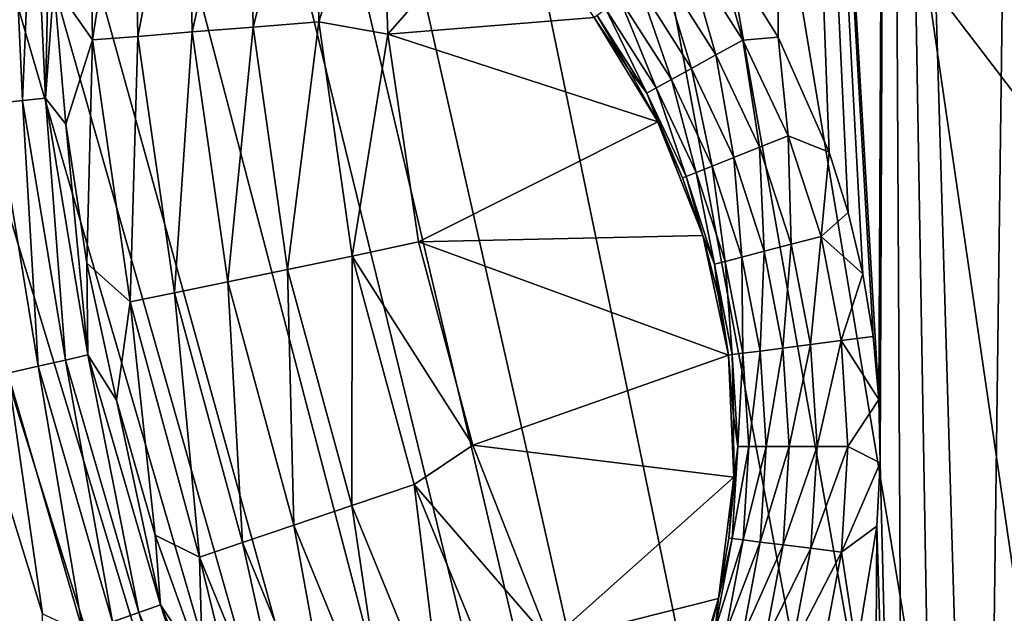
# Model space of a CAD drawing. Header units: metres. Extents: x -206 to 75, y -104 to 104.
# Tile 1052 of 1056: x -59.13 to -52.38, y 38.89 to 42.95. Entities that reach past the tile are written whole.
import ezdxf

# ---------------------------------------------------------------- set-up
doc = ezdxf.new("R2010")
doc.units = ezdxf.units.M
doc.layers.add('solid_01_1-CONSUMER_THERM_B_125288', color=7, linetype='CONTINUOUS')

msp = doc.modelspace()

# ---------------------------------------------------------------- linework, layer by layer
at = {"layer": 'solid_01_1-CONSUMER_THERM_B_125288'}
for points in [[(-37.64893, 67.310463), (-65.493088, -75.014526), (-65.514557, 74.985474)], [(-37.64893, 67.310463), (-37.75058, 66.766258), (-65.493088, -75.014526)], [(-37.75058, 66.766258), (-37.7505, 66.212639), (-65.493088, -75.014526)], [(-37.7505, 66.212639), (-37.731541, -66.233742), (-65.493088, -75.014526)], [(-54.604618, 63.590931, 75.400002), (-55.875881, 63.500595, 75.400002), (-46.600052, -0.008495, 75.400002)], [(-54.604618, 63.590931, 75.400002), (-46.602749, 37.591507, 75.400002), (-46.512596, 38.862782, 75.400002)], [(-54.604618, 63.590931, 75.400002), (-46.600052, -0.008495, 75.400002), (-46.602749, 37.591507, 75.400002)], [(-54.604618, 63.590931, 75.400002), (-46.512596, 38.862782, 75.400002), (-46.24081, 40.118778, 75.400002)], [(-54.604618, 63.590931, 75.400002), (-46.24081, 40.118778, 75.400002), (-46.037888, 40.730366, 75.400002)], [(-54.604618, 63.590931, 75.400002), (-46.037888, 40.730366, 75.400002), (-45.791878, 41.325542, 75.400002)], [(-54.604618, 63.590931, 75.400002), (-45.791878, 41.325542, 75.400002), (-45.176342, 42.454315, 75.400002)], [(-54.604618, 63.590931, 75.400002), (-45.176342, 42.454315, 75.400002), (-44.405849, 43.484329, 75.400002)], [(-55.875881, 63.500595, 75.400002), (-57.13184, 63.228626, 75.400002), (-46.600052, -0.008495, 75.400002)], [(-57.13184, 63.228626, 75.400002), (-57.743397, 63.02562, 75.400002), (-46.600052, -0.008495, 75.400002)], [(-57.743397, 63.02562, 75.400002), (-58.338539, 62.779522, 75.400002), (-46.600052, -0.008495, 75.400002)], [(-58.338539, 62.779522, 75.400002), (-59.467224, 62.163826, 75.400002), (-46.600052, -0.008495, 75.400002)], [(-59.467224, 62.163826, 75.400002), (-60.497128, 61.393181, 75.400002), (-46.600052, -0.008495, 75.400002)], [(-60.497128, 61.393181, 75.400002), (-60.968388, 60.95443, 75.400002), (-46.600052, -0.008495, 75.400002)], [(-60.968388, 60.95443, 75.400002), (-61.40707, 60.483109, 75.400002), (-46.600052, -0.008495, 75.400002)], [(-61.40707, 60.483109, 75.400002), (-62.177567, 59.453091, 75.400002), (-46.600052, -0.008495, 75.400002)], [(-62.177567, 59.453091, 75.400002), (-62.793098, 58.324318, 75.400002), (-46.600052, -0.008495, 75.400002)], [(-62.793098, 58.324318, 75.400002), (-63.039112, 57.729141, 75.400002), (-46.600052, -0.008495, 75.400002)], [(-63.039112, 57.729141, 75.400002), (-63.242031, 57.117554, 75.400002), (-46.600052, -0.008495, 75.400002)], [(-63.242031, 57.117554, 75.400002), (-63.513821, 55.861557, 75.400002), (-46.600052, -0.008495, 75.400002)], [(-63.513821, 55.861557, 75.400002), (-63.60397, 54.590282, 75.400002), (-46.600052, -0.008495, 75.400002)], [(-52.248238, 54.681129, 13.5), (-53.177639, 53.994682, 13.5), (-52.535599, 32.453663, 13.5)], [(-52.248238, 54.681129, 13.5), (-52.535599, 32.453663, 13.5), (-43.500061, 23.418135, 13.5)], [(-63.60397, 54.590282, 75.400002), (-63.600052, -0.009716, 75.400002), (-46.600052, -0.008495, 75.400002)], [(-48.602749, 37.591362, 72.400002), (-61.602749, 37.590427, 72.400002), (-61.60397, 54.590427, 72.400002)], [(-48.524323, 38.903294, 72.400002), (-48.602749, 37.591362, 72.400002), (-61.60397, 54.590427, 72.400002)], [(-48.290142, 40.195915, 72.400002), (-48.524323, 38.903294, 72.400002), (-61.60397, 54.590427, 72.400002)], [(-47.903385, 41.451824, 72.400002), (-48.290142, 40.195915, 72.400002), (-61.60397, 54.590427, 72.400002)], [(-47.369598, 42.652645, 72.400002), (-47.903385, 41.451824, 72.400002), (-61.60397, 54.590427, 72.400002)], [(-46.696686, 43.780872, 72.400002), (-47.369598, 42.652645, 72.400002), (-61.60397, 54.590427, 72.400002)], [(-53.177639, 53.994682, 13.5), (-53.994709, 53.177628, 13.5), (-53.24271, 40.351906, 13.5)], [(-53.177639, 53.994682, 13.5), (-53.24271, 40.351906, 13.5), (-53.234608, 39.918453, 13.5)], [(-53.177639, 53.994682, 13.5), (-53.234608, 39.918453, 13.5), (-53.066238, 33.079536, 13.5)], [(-53.177639, 53.994682, 13.5), (-52.81263, 32.754345, 13.5), (-52.535599, 32.453663, 13.5)], [(-53.177639, 53.994682, 13.5), (-53.066238, 33.079536, 13.5), (-52.81263, 32.754345, 13.5)], [(-53.994709, 53.177628, 13.5), (-54.384792, 43.557041, 13.5), (-53.932655, 42.83371, 13.5)], [(-53.994709, 53.177628, 13.5), (-53.282135, 40.784016, 13.5), (-53.24271, 40.351906, 13.5)], [(-53.994709, 53.177628, 13.5), (-53.352684, 41.212154, 13.5), (-53.282135, 40.784016, 13.5)], [(-53.994709, 53.177628, 13.5), (-53.453888, 41.633713, 13.5), (-53.352684, 41.212154, 13.5)], [(-53.994709, 53.177628, 13.5), (-53.585003, 42.046124, 13.5), (-53.453888, 41.633713, 13.5)], [(-53.994709, 53.177628, 13.5), (-53.932655, 42.83371, 13.5), (-53.585003, 42.046124, 13.5)], [(-58.89526, 43.194992, 2.071429), (-58.629314, 42.814491, 2.474663), (-58.662514, 44.626186, 2.474663)], [(-58.662514, 44.626186, 2.474663), (-58.629314, 42.814491, 2.474663), (-58.351322, 44.612644, 2.826262)], [(-58.629314, 42.814491, 2.474663), (-58.318829, 42.839428, 2.826262), (-58.351322, 44.612644, 2.826262)], [(-58.351322, 44.612644, 2.826262), (-58.318829, 42.839428, 2.826262), (-57.979919, 44.596481, 3.113388)], [(-58.318829, 42.839428, 2.826262), (-57.948265, 42.869186, 3.113388), (-57.979919, 44.596481, 3.113388)], [(-57.979919, 44.596481, 3.113388), (-57.948265, 42.869186, 3.113388), (-57.561409, 44.57827, 3.325905)], [(-57.948265, 42.869186, 3.113388), (-57.530704, 42.902721, 3.325905), (-57.561409, 44.57827, 3.325905)], [(-57.561409, 44.57827, 3.325905), (-57.530704, 42.902721, 3.325905), (-57.110573, 44.558651, 3.45631)], [(-57.530704, 42.902721, 3.325905), (-57.080887, 42.938847, 3.45631), (-57.110573, 44.558651, 3.45631)], [(-57.110573, 44.558651, 3.45631), (-57.080887, 42.938847, 3.45631), (-56.65398, 44.292084, 3.5)], [(-57.080887, 42.938847, 3.45631), (-56.606663, 42.854305, 3.5), (-56.65398, 44.292084, 3.5)], [(-55.748428, 43.832836, 3.5), (-56.65398, 44.292084, 3.5), (-56.606663, 42.854305, 3.5)], [(-59.299854, 42.379322, 1.599859), (-59.110428, 42.399261, 1.720235), (-59.192383, 44.198376, 1.720235)], [(-59.192383, 44.198376, 1.720235), (-59.110428, 42.399261, 1.720235), (-59.03371, 44.196182, 1.8802)], [(-59.110428, 42.399261, 1.720235), (-58.952614, 42.415871, 1.8802), (-59.03371, 44.196182, 1.8802)], [(-59.03371, 44.196182, 1.8802), (-58.952614, 42.415871, 1.8802), (-58.915455, 44.156086, 2.071429)], [(-58.952614, 42.415871, 1.8802), (-58.89526, 43.194992, 2.071429), (-58.915455, 44.156086, 2.071429)], [(-55.748428, 43.832836, 3.5), (-56.606663, 42.854305, 3.5), (-55.192856, 42.967945, 3.5)], [(-54.564522, 43.425842, 13.474928), (-54.174774, 42.813915, 13.474959), (-54.384792, 43.557041, 13.5)], [(-54.174774, 42.813915, 13.474959), (-53.932655, 42.83371, 13.5), (-54.384792, 43.557041, 13.5)], [(-54.360031, 42.711716, 13.400932), (-54.564522, 43.425842, 13.474928), (-54.7355, 43.301239, 13.400871)], [(-54.360031, 42.711716, 13.400932), (-54.174774, 42.813915, 13.474959), (-54.564522, 43.425842, 13.474928)], [(-54.526196, 42.620052, 13.281639), (-54.7355, 43.301239, 13.400871), (-54.888855, 43.189484, 13.281551)], [(-54.526196, 42.620052, 13.281639), (-54.360031, 42.711716, 13.400932), (-54.7355, 43.301239, 13.400871)], [(-58.952614, 42.415871, 1.8802), (-58.813156, 42.237194, 2.071429), (-58.89526, 43.194992, 2.071429)], [(-58.89526, 43.194992, 2.071429), (-58.813156, 42.237194, 2.071429), (-58.629314, 42.814491, 2.474663)], [(-54.664921, 42.543526, 13.123073), (-54.888855, 43.189484, 13.281551), (-55.016876, 43.096188, 13.122963)], [(-54.664921, 42.543526, 13.123073), (-54.526196, 42.620052, 13.281639), (-54.888855, 43.189484, 13.281551)], [(-54.769234, 42.485981, 12.933201), (-55.016876, 43.096188, 13.122963), (-55.113136, 43.026039, 12.933075)], [(-54.769234, 42.485981, 12.933201), (-54.664921, 42.543526, 13.123073), (-55.016876, 43.096188, 13.122963)], [(-54.758389, 42.252895, 3.5), (-55.192856, 42.967945, 3.5), (-56.606663, 42.854305, 3.5)], [(-55.172794, 42.982563, 12.721427), (-55.192856, 42.967945, 12.5), (-54.960629, 42.619507, 12.5)], [(-54.758389, 42.252895, 3.5), (-55.192856, 42.967945, 12.5), (-55.192856, 42.967945, 3.5)], [(-54.758389, 42.252895, 3.5), (-54.960629, 42.619507, 12.5), (-55.192856, 42.967945, 12.5)], [(-55.113136, 43.026039, 12.933075), (-55.172794, 42.982563, 12.721427), (-54.833897, 42.45031, 12.721563)], [(-54.833897, 42.45031, 12.721563), (-55.172794, 42.982563, 12.721427), (-54.960629, 42.619507, 12.5)], [(-54.769234, 42.485981, 12.933201), (-55.113136, 43.026039, 12.933075), (-54.833897, 42.45031, 12.721563)], [(-57.948265, 42.869186, 3.113388), (-57.703854, 41.158978, 3.113388), (-57.530704, 42.902721, 3.325905)], [(-57.703854, 41.158978, 3.113388), (-57.293617, 41.243748, 3.325905), (-57.530704, 42.902721, 3.325905)], [(-57.530704, 42.902721, 3.325905), (-57.293617, 41.243748, 3.325905), (-57.080887, 42.938847, 3.45631)], [(-57.293617, 41.243748, 3.325905), (-56.851688, 41.335064, 3.45631), (-57.080887, 42.938847, 3.45631)], [(-57.080887, 42.938847, 3.45631), (-56.851688, 41.335064, 3.45631), (-56.606663, 42.854305, 3.5)], [(-58.629314, 42.814491, 2.474663), (-58.372963, 41.020721, 2.474663), (-58.318829, 42.839428, 2.826262)], [(-58.372963, 41.020721, 2.474663), (-58.067921, 41.083752, 2.826262), (-58.318829, 42.839428, 2.826262)], [(-58.318829, 42.839428, 2.826262), (-58.067921, 41.083752, 2.826262), (-57.948265, 42.869186, 3.113388)], [(-58.067921, 41.083752, 2.826262), (-57.703854, 41.158978, 3.113388), (-57.948265, 42.869186, 3.113388)], [(-56.851688, 41.335064, 3.45631), (-56.396385, 41.431236, 3.5), (-56.606663, 42.854305, 3.5)], [(-54.758389, 42.252895, 3.5), (-56.606663, 42.854305, 3.5), (-56.396385, 41.431236, 3.5)], [(-54.174774, 42.813915, 13.474959), (-53.86478, 42.157948, 13.47499), (-53.932655, 42.83371, 13.5)], [(-53.86478, 42.157948, 13.47499), (-53.585003, 42.046124, 13.5), (-53.932655, 42.83371, 13.5)], [(-58.813156, 42.237194, 2.071429), (-58.669487, 41.286686, 2.071429), (-58.629314, 42.814491, 2.474663)], [(-58.669487, 41.286686, 2.071429), (-58.372963, 41.020721, 2.474663), (-58.629314, 42.814491, 2.474663)], [(-54.360031, 42.711716, 13.400932), (-54.061394, 42.079773, 13.400993), (-54.174774, 42.813915, 13.474959)], [(-54.061394, 42.079773, 13.400993), (-53.86478, 42.157948, 13.47499), (-54.174774, 42.813915, 13.474959)], [(-54.526196, 42.620052, 13.281639), (-54.237755, 42.009647, 13.281727), (-54.360031, 42.711716, 13.400932)], [(-54.237755, 42.009647, 13.281727), (-54.061394, 42.079773, 13.400993), (-54.360031, 42.711716, 13.400932)], [(-54.758389, 42.252895, 3.5), (-54.758369, 42.252865, 12.5), (-54.960629, 42.619507, 12.5)], [(-54.833897, 42.45031, 12.721563), (-54.960629, 42.619507, 12.5), (-54.758369, 42.252865, 12.5)], [(-54.664921, 42.543526, 13.123073), (-54.384995, 41.951103, 13.123182), (-54.526196, 42.620052, 13.281639)], [(-54.384995, 41.951103, 13.123182), (-54.237755, 42.009647, 13.281727), (-54.526196, 42.620052, 13.281639)], [(-54.769234, 42.485981, 12.933201), (-54.495724, 41.907074, 12.933328), (-54.664921, 42.543526, 13.123073)], [(-54.495724, 41.907074, 12.933328), (-54.384995, 41.951103, 13.123182), (-54.664921, 42.543526, 13.123073)], [(-54.769234, 42.485981, 12.933201), (-54.833897, 42.45031, 12.721563), (-54.564373, 41.879776, 12.721701)], [(-54.833897, 42.45031, 12.721563), (-54.758369, 42.252865, 12.5), (-54.587498, 41.870583, 12.5)], [(-54.564373, 41.879776, 12.721701), (-54.833897, 42.45031, 12.721563), (-54.587498, 41.870583, 12.5)], [(-54.769234, 42.485981, 12.933201), (-54.564373, 41.879776, 12.721701), (-54.495724, 41.907074, 12.933328)], [(-59.299854, 42.379322, 1.599859), (-59.001762, 40.580276, 1.599859), (-59.110428, 42.399261, 1.720235)], [(-59.209061, 40.53315, 1.525184), (-59.001762, 40.580276, 1.599859), (-59.299854, 42.379322, 1.599859)], [(-59.110428, 42.399261, 1.720235), (-58.816029, 40.622505, 1.720235), (-58.952614, 42.415871, 1.8802)], [(-59.001762, 40.580276, 1.599859), (-58.816029, 40.622505, 1.720235), (-59.110428, 42.399261, 1.720235)], [(-58.952614, 42.415871, 1.8802), (-58.661289, 40.657684, 1.8802), (-58.813156, 42.237194, 2.071429)], [(-58.816029, 40.622505, 1.720235), (-58.661289, 40.657684, 1.8802), (-58.952614, 42.415871, 1.8802)], [(-58.661289, 40.657684, 1.8802), (-58.669487, 41.286686, 2.071429), (-58.813156, 42.237194, 2.071429)], [(-54.758389, 42.252895, 3.5), (-56.396385, 41.431236, 3.5), (-54.449226, 41.475372, 3.5)], [(-54.758389, 42.252895, 3.5), (-54.449226, 41.475372, 3.5), (-54.758369, 42.252865, 12.5)], [(-54.449226, 41.475372, 3.5), (-54.587498, 41.870583, 12.5), (-54.758369, 42.252865, 12.5)], [(-54.061394, 42.079773, 13.400993), (-53.844307, 41.415367, 13.401054), (-53.86478, 42.157948, 13.47499)], [(-53.86478, 42.157948, 13.47499), (-53.639439, 41.468288, 13.475021), (-53.585003, 42.046124, 13.5)], [(-53.844307, 41.415367, 13.401054), (-53.639439, 41.468288, 13.475021), (-53.86478, 42.157948, 13.47499)], [(-54.237755, 42.009647, 13.281727), (-54.02808, 41.367893, 13.281814), (-54.061394, 42.079773, 13.400993)], [(-54.02808, 41.367893, 13.281814), (-53.844307, 41.415367, 13.401054), (-54.061394, 42.079773, 13.400993)], [(-53.639439, 41.468288, 13.475021), (-53.453888, 41.633713, 13.5), (-53.585003, 42.046124, 13.5)], [(-54.384995, 41.951103, 13.123182), (-54.181522, 41.328259, 13.123292), (-54.237755, 42.009647, 13.281727)], [(-54.181522, 41.328259, 13.123292), (-54.02808, 41.367893, 13.281814), (-54.237755, 42.009647, 13.281727)], [(-54.495724, 41.907074, 12.933328), (-54.564373, 41.879776, 12.721701), (-54.368481, 41.279961, 12.721837)], [(-54.495724, 41.907074, 12.933328), (-54.296921, 41.298447, 12.933455), (-54.384995, 41.951103, 13.123182)], [(-54.495724, 41.907074, 12.933328), (-54.368481, 41.279961, 12.721837), (-54.296921, 41.298447, 12.933455)], [(-54.296921, 41.298447, 12.933455), (-54.181522, 41.328259, 13.123292), (-54.384995, 41.951103, 13.123182)], [(-54.564373, 41.879776, 12.721701), (-54.587498, 41.870583, 12.5), (-54.449215, 41.475346, 12.5)], [(-54.449226, 41.475372, 3.5), (-54.449215, 41.475346, 12.5), (-54.587498, 41.870583, 12.5)], [(-54.368481, 41.279961, 12.721837), (-54.564373, 41.879776, 12.721701), (-54.449215, 41.475346, 12.5)], [(-53.639439, 41.468288, 13.475021), (-53.352684, 41.212154, 13.5), (-53.453888, 41.633713, 13.5)], [(-56.851688, 41.335064, 3.45631), (-56.025105, 40.038948, 3.5), (-56.396385, 41.431236, 3.5)], [(-54.449226, 41.475372, 3.5), (-56.396385, 41.431236, 3.5), (-54.274052, 40.657158, 3.5)], [(-54.274052, 40.657158, 3.5), (-56.396385, 41.431236, 3.5), (-56.025105, 40.038948, 3.5)], [(-54.449226, 41.475372, 3.5), (-54.274052, 40.657158, 3.5), (-54.449215, 41.475346, 12.5)], [(-54.274052, 40.657158, 3.5), (-54.344486, 41.069923, 12.5), (-54.449215, 41.475346, 12.5)], [(-54.368481, 41.279961, 12.721837), (-54.449215, 41.475346, 12.5), (-54.344486, 41.069923, 12.5)], [(-54.02808, 41.367893, 13.281814), (-53.900486, 40.704906, 13.281901), (-53.844307, 41.415367, 13.401054)], [(-53.900486, 40.704906, 13.281901), (-53.712196, 40.728977, 13.401114), (-53.844307, 41.415367, 13.401054)], [(-53.844307, 41.415367, 13.401054), (-53.712196, 40.728977, 13.401114), (-53.639439, 41.468288, 13.475021)], [(-53.712196, 40.728977, 13.401114), (-53.5023, 40.755806, 13.475053), (-53.639439, 41.468288, 13.475021)], [(-53.639439, 41.468288, 13.475021), (-53.5023, 40.755806, 13.475053), (-53.352684, 41.212154, 13.5)], [(-54.181522, 41.328259, 13.123292), (-54.057709, 40.684811, 13.123402), (-54.02808, 41.367893, 13.281814)], [(-54.057709, 40.684811, 13.123402), (-53.900486, 40.704906, 13.281901), (-54.02808, 41.367893, 13.281814)], [(-58.669487, 41.286686, 2.071429), (-58.464851, 40.347412, 2.071429), (-58.372963, 41.020721, 2.474663)], [(-58.661289, 40.657684, 1.8802), (-58.464851, 40.347412, 2.071429), (-58.669487, 41.286686, 2.071429)], [(-57.293617, 41.243748, 3.325905), (-56.853764, 39.626671, 3.325905), (-56.851688, 41.335064, 3.45631)], [(-56.853764, 39.626671, 3.325905), (-56.426468, 39.771786, 3.45631), (-56.851688, 41.335064, 3.45631)], [(-56.851688, 41.335064, 3.45631), (-56.426468, 39.771786, 3.45631), (-56.025105, 40.038948, 3.5)], [(-54.296921, 41.298447, 12.933455), (-54.368481, 41.279961, 12.721837), (-54.249298, 40.66032, 12.721974)], [(-54.368481, 41.279961, 12.721837), (-54.344486, 41.069923, 12.5), (-54.274044, 40.657158, 12.5)], [(-54.249298, 40.66032, 12.721974), (-54.368481, 41.279961, 12.721837), (-54.274044, 40.657158, 12.5)], [(-54.296921, 41.298447, 12.933455), (-54.175961, 40.669697, 12.93358), (-54.181522, 41.328259, 13.123292)], [(-54.296921, 41.298447, 12.933455), (-54.249298, 40.66032, 12.721974), (-54.175961, 40.669697, 12.93358)], [(-54.175961, 40.669697, 12.93358), (-54.057709, 40.684811, 13.123402), (-54.181522, 41.328259, 13.123292)], [(-57.703854, 41.158978, 3.113388), (-57.25042, 39.491962, 3.113388), (-57.293617, 41.243748, 3.325905)], [(-57.25042, 39.491962, 3.113388), (-56.853764, 39.626671, 3.325905), (-57.293617, 41.243748, 3.325905)], [(-53.5023, 40.755806, 13.475053), (-53.282135, 40.784016, 13.5), (-53.352684, 41.212154, 13.5)], [(-58.067921, 41.083752, 2.826262), (-57.602428, 39.372414, 2.826262), (-57.703854, 41.158978, 3.113388)], [(-57.602428, 39.372414, 2.826262), (-57.25042, 39.491962, 3.113388), (-57.703854, 41.158978, 3.113388)], [(-58.372963, 41.020721, 2.474663), (-57.897369, 39.272247, 2.474663), (-58.067921, 41.083752, 2.826262)], [(-57.897369, 39.272247, 2.474663), (-57.602428, 39.372414, 2.826262), (-58.067921, 41.083752, 2.826262)], [(-58.464851, 40.347412, 2.071429), (-58.200096, 39.423279, 2.071429), (-58.372963, 41.020721, 2.474663)], [(-58.200096, 39.423279, 2.071429), (-57.897369, 39.272247, 2.474663), (-58.372963, 41.020721, 2.474663)], [(-54.274052, 40.657158, 3.5), (-54.274044, 40.657158, 12.5), (-54.344486, 41.069923, 12.5)], [(-53.712196, 40.728977, 13.401114), (-53.667149, 40.031425, 13.401175), (-53.5023, 40.755806, 13.475053)], [(-53.667149, 40.031425, 13.401175), (-53.455532, 40.031742, 13.475083), (-53.5023, 40.755806, 13.475053)], [(-53.5023, 40.755806, 13.475053), (-53.24271, 40.351906, 13.5), (-53.282135, 40.784016, 13.5)], [(-53.5023, 40.755806, 13.475053), (-53.455532, 40.031742, 13.475083), (-53.24271, 40.351906, 13.5)], [(-54.175961, 40.669697, 12.93358), (-54.13475, 40.030735, 12.933707), (-54.057709, 40.684811, 13.123402)], [(-54.13475, 40.030735, 12.933707), (-54.015511, 40.03091, 13.123511), (-54.057709, 40.684811, 13.123402)], [(-54.057709, 40.684811, 13.123402), (-54.015511, 40.03091, 13.123511), (-53.900486, 40.704906, 13.281901)], [(-54.015511, 40.03091, 13.123511), (-53.856987, 40.031147, 13.281989), (-53.900486, 40.704906, 13.281901)], [(-53.900486, 40.704906, 13.281901), (-53.856987, 40.031147, 13.281989), (-53.712196, 40.728977, 13.401114)], [(-53.856987, 40.031147, 13.281989), (-53.667149, 40.031425, 13.401175), (-53.712196, 40.728977, 13.401114)], [(-59.001762, 40.580276, 1.599859), (-58.492748, 38.829185, 1.599859), (-58.816029, 40.622505, 1.720235)], [(-58.816029, 40.622505, 1.720235), (-58.31332, 38.893105, 1.720235), (-58.661289, 40.657684, 1.8802)], [(-58.492748, 38.829185, 1.599859), (-58.31332, 38.893105, 1.720235), (-58.816029, 40.622505, 1.720235)], [(-58.661289, 40.657684, 1.8802), (-58.163837, 38.946358, 1.8802), (-58.464851, 40.347412, 2.071429)], [(-58.31332, 38.893105, 1.720235), (-58.163837, 38.946358, 1.8802), (-58.661289, 40.657684, 1.8802)], [(-54.274052, 40.657158, 3.5), (-56.025105, 40.038948, 3.5), (-54.237774, 39.821186, 3.5)], [(-54.274052, 40.657158, 3.5), (-54.237774, 39.821186, 3.5), (-54.274044, 40.657158, 12.5)], [(-54.249298, 40.66032, 12.721974), (-54.274044, 40.657158, 12.5), (-54.238392, 40.239944, 12.5)], [(-54.237774, 39.821186, 3.5), (-54.238392, 40.239944, 12.5), (-54.274044, 40.657158, 12.5)], [(-54.175961, 40.669697, 12.93358), (-54.249298, 40.66032, 12.721974), (-54.208717, 40.030624, 12.722111)], [(-54.208717, 40.030624, 12.722111), (-54.249298, 40.66032, 12.721974), (-54.238392, 40.239944, 12.5)], [(-54.175961, 40.669697, 12.93358), (-54.208717, 40.030624, 12.722111), (-54.13475, 40.030735, 12.933707)], [(-59.209061, 40.53315, 1.525184), (-58.693008, 38.757843, 1.525184), (-59.001762, 40.580276, 1.599859)], [(-58.693008, 38.757843, 1.525184), (-58.492748, 38.829185, 1.599859), (-59.001762, 40.580276, 1.599859)], [(-59.209061, 40.53315, 1.525184), (-59.260582, 39.820492, 1.5), (-58.973278, 38.884315, 1.5)], [(-59.209061, 40.53315, 1.525184), (-58.973278, 38.884315, 1.5), (-58.693008, 38.757843, 1.525184)], [(-58.163837, 38.946358, 1.8802), (-58.200096, 39.423279, 2.071429), (-58.464851, 40.347412, 2.071429)], [(-53.455532, 40.031742, 13.475083), (-53.234608, 39.918453, 13.5), (-53.24271, 40.351906, 13.5)], [(-54.237774, 39.821186, 3.5), (-54.23777, 39.821217, 12.5), (-54.238392, 40.239944, 12.5)], [(-54.208717, 40.030624, 12.722111), (-54.238392, 40.239944, 12.5), (-54.23777, 39.821217, 12.5)], [(-56.426468, 39.771786, 3.45631), (-55.497864, 38.697876, 3.5), (-56.025105, 40.038948, 3.5)], [(-54.237774, 39.821186, 3.5), (-56.025105, 40.038948, 3.5), (-55.497864, 38.697876, 3.5)], [(-54.208717, 40.030624, 12.722111), (-54.23777, 39.821217, 12.5), (-54.27219, 39.4039, 12.5)], [(-54.247372, 39.400803, 12.722247), (-54.208717, 40.030624, 12.722111), (-54.27219, 39.4039, 12.5)], [(-54.13475, 40.030735, 12.933707), (-54.208717, 40.030624, 12.722111), (-54.247372, 39.400803, 12.722247)], [(-54.13475, 40.030735, 12.933707), (-54.247372, 39.400803, 12.722247), (-54.173943, 39.39164, 12.933833)], [(-54.173943, 39.39164, 12.933833), (-54.055595, 39.376865, 13.123621), (-54.015511, 40.03091, 13.123511)], [(-54.13475, 40.030735, 12.933707), (-54.173943, 39.39164, 12.933833), (-54.015511, 40.03091, 13.123511)], [(-54.055595, 39.376865, 13.123621), (-53.898273, 39.357231, 13.282076), (-53.856987, 40.031147, 13.281989)], [(-54.015511, 40.03091, 13.123511), (-54.055595, 39.376865, 13.123621), (-53.856987, 40.031147, 13.281989)], [(-53.898273, 39.357231, 13.282076), (-53.709881, 39.333714, 13.401237), (-53.667149, 40.031425, 13.401175)], [(-53.856987, 40.031147, 13.281989), (-53.898273, 39.357231, 13.282076), (-53.667149, 40.031425, 13.401175)], [(-53.709881, 39.333714, 13.401237), (-53.499882, 39.307503, 13.475115), (-53.455532, 40.031742, 13.475083)], [(-53.667149, 40.031425, 13.401175), (-53.709881, 39.333714, 13.401237), (-53.455532, 40.031742, 13.475083)], [(-53.455532, 40.031742, 13.475083), (-53.499882, 39.307503, 13.475115), (-53.234608, 39.918453, 13.5)], [(-53.499882, 39.307503, 13.475115), (-53.257755, 39.486328, 13.5), (-53.234608, 39.918453, 13.5)], [(-53.234608, 39.918453, 13.5), (-53.257755, 39.486328, 13.5), (-53.066238, 33.079536, 13.5)], [(-58.962337, -38.912071, 1.5), (-58.973278, 38.884315, 1.5), (-59.260582, 39.820492, 1.5)], [(-59.249336, -39.848335, 1.5), (-58.962337, -38.912071, 1.5), (-59.260582, 39.820492, 1.5)], [(-54.237774, 39.821186, 3.5), (-55.497864, 38.697876, 3.5), (-54.341412, 38.990894, 3.5)], [(-54.341412, 38.990894, 3.5), (-54.27219, 39.4039, 12.5), (-54.23777, 39.821217, 12.5)], [(-54.237774, 39.821186, 3.5), (-54.341412, 38.990894, 3.5), (-54.23777, 39.821217, 12.5)], [(-56.853764, 39.626671, 3.325905), (-56.217865, 38.076176, 3.325905), (-56.426468, 39.771786, 3.45631)], [(-56.426468, 39.771786, 3.45631), (-55.811726, 38.272877, 3.45631), (-55.497864, 38.697876, 3.5)], [(-56.217865, 38.076176, 3.325905), (-55.811726, 38.272877, 3.45631), (-56.426468, 39.771786, 3.45631)], [(-57.25042, 39.491962, 3.113388), (-56.594879, 37.893581, 3.113388), (-56.853764, 39.626671, 3.325905)], [(-56.594879, 37.893581, 3.113388), (-56.217865, 38.076176, 3.325905), (-56.853764, 39.626671, 3.325905)], [(-57.602428, 39.372414, 2.826262), (-56.929462, 37.731541, 2.826262), (-57.25042, 39.491962, 3.113388)], [(-56.929462, 37.731541, 2.826262), (-56.594879, 37.893581, 3.113388), (-57.25042, 39.491962, 3.113388)], [(-53.499882, 39.307503, 13.475115), (-53.396095, 38.636612, 13.5), (-53.257755, 39.486328, 13.5)], [(-53.257755, 39.486328, 13.5), (-53.396095, 38.636612, 13.5), (-53.293507, 33.426723, 13.5)], [(-53.257755, 39.486328, 13.5), (-53.293507, 33.426723, 13.5), (-53.066238, 33.079536, 13.5)], [(-58.200096, 39.423279, 2.071429), (-57.876328, 38.518135, 2.071429), (-57.897369, 39.272247, 2.474663)], [(-58.163837, 38.946358, 1.8802), (-57.876328, 38.518135, 2.071429), (-58.200096, 39.423279, 2.071429)], [(-54.364655, 38.780788, 12.722384), (-54.247372, 39.400803, 12.722247), (-54.341404, 38.990929, 12.5)], [(-54.173943, 39.39164, 12.933833), (-54.247372, 39.400803, 12.722247), (-54.364655, 38.780788, 12.722384)], [(-54.173943, 39.39164, 12.933833), (-54.364655, 38.780788, 12.722384), (-54.292927, 38.762486, 12.93396)], [(-54.341412, 38.990894, 3.5), (-54.341404, 38.990929, 12.5), (-54.27219, 39.4039, 12.5)], [(-54.247372, 39.400803, 12.722247), (-54.27219, 39.4039, 12.5), (-54.341404, 38.990929, 12.5)], [(-54.173943, 39.39164, 12.933833), (-54.292927, 38.762486, 12.93396), (-54.055595, 39.376865, 13.123621)], [(-57.897369, 39.272247, 2.474663), (-57.209801, 37.595768, 2.474663), (-57.602428, 39.372414, 2.826262)], [(-57.209801, 37.595768, 2.474663), (-56.929462, 37.731541, 2.826262), (-57.602428, 39.372414, 2.826262)], [(-54.292927, 38.762486, 12.93396), (-54.177338, 38.73299, 13.123731), (-54.055595, 39.376865, 13.123621)], [(-54.055595, 39.376865, 13.123621), (-54.177338, 38.73299, 13.123731), (-53.898273, 39.357231, 13.282076)], [(-54.177338, 38.73299, 13.123731), (-54.023693, 38.693787, 13.282164), (-53.898273, 39.357231, 13.282076)], [(-53.898273, 39.357231, 13.282076), (-54.023693, 38.693787, 13.282164), (-53.709881, 39.333714, 13.401237)], [(-54.023693, 38.693787, 13.282164), (-53.839714, 38.646843, 13.401298), (-53.709881, 39.333714, 13.401237)], [(-53.709881, 39.333714, 13.401237), (-53.839714, 38.646843, 13.401298), (-53.499882, 39.307503, 13.475115)], [(-57.494888, 37.635742, 2.071429), (-57.209801, 37.595768, 2.474663), (-57.897369, 39.272247, 2.474663)], [(-57.876328, 38.518135, 2.071429), (-57.494888, 37.635742, 2.071429), (-57.897369, 39.272247, 2.474663)], [(-53.839714, 38.646843, 13.401298), (-53.634647, 38.594521, 13.475146), (-53.499882, 39.307503, 13.475115)], [(-53.499882, 39.307503, 13.475115), (-53.634647, 38.594521, 13.475146), (-53.396095, 38.636612, 13.5)], [(-54.341412, 38.990894, 3.5), (-55.497864, 38.697876, 3.5), (-54.582043, 38.189552, 3.5)], [(-54.444931, 38.585197, 12.5), (-54.341404, 38.990929, 12.5), (-54.582043, 38.189552, 3.5)], [(-54.341412, 38.990894, 3.5), (-54.582043, 38.189552, 3.5), (-54.341404, 38.990929, 12.5)], [(-54.364655, 38.780788, 12.722384), (-54.341404, 38.990929, 12.5), (-54.444931, 38.585197, 12.5)], [(-58.31332, 38.893105, 1.720235), (-57.609383, 37.235394, 1.720235), (-58.163837, 38.946358, 1.8802)], [(-58.163837, 38.946358, 1.8802), (-57.467255, 37.305969, 1.8802), (-57.876328, 38.518135, 2.071429)], [(-57.609383, 37.235394, 1.720235), (-57.467255, 37.305969, 1.8802), (-58.163837, 38.946358, 1.8802)], [(-58.492748, 38.829185, 1.599859), (-57.77998, 37.150677, 1.599859), (-58.31332, 38.893105, 1.720235)], [(-57.77998, 37.150677, 1.599859), (-57.609383, 37.235394, 1.720235), (-58.31332, 38.893105, 1.720235)]]:
    msp.add_3dface(points, dxfattribs=at)

doc.saveas('drawing.dxf')
